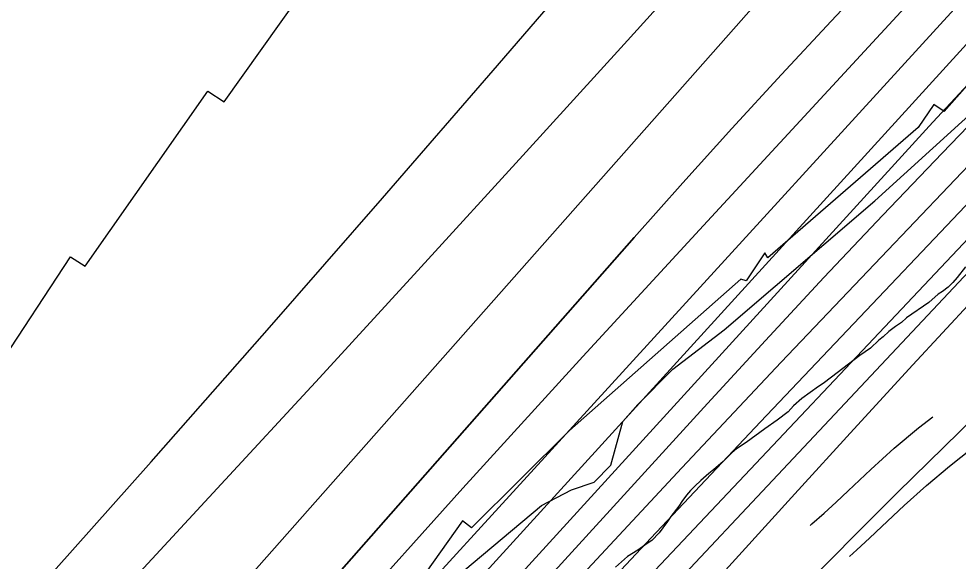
# Model space of a CAD drawing. Extents: x 3172231 to 3210228, y 940198 to 965780.
# Drawn here: x 3195359 to 3195932, y 962851 to 963182 of the extents above; entities that cross this region are included whole.
import ezdxf

# ---------------------------------------------------------------- set-up
doc = ezdxf.new("R2010")
doc.units = 0
for name, color, linetype in [('V-RIVR-EDGE', 7, 'Continuous'), ('V-ROAD-CNTR', 7, 'Continuous'), ('V-RRAP-RVMT', 7, 'Continuous'), ('V-SITE-VEGE', 7, 'Continuous'), ('V-TOPO-DPTH', 7, 'Continuous'), ('V-TOPO-MAJR', 7, 'Continuous'), ('V-TOPO-MINR', 7, 'Continuous'), ('V-TOPO-WATR', 7, 'Continuous')]:
    doc.layers.add(name, color=color, linetype=linetype)

msp = doc.modelspace()

# ---------------------------------------------------------------- linework, layer by layer
at = {"layer": 'V-RIVR-EDGE'}
for points in [[(3195696.293, 962894.604), (3195710.214, 962899.351), (3195720.237, 962909.758), (3195727.692, 962936.255), (3195736.846, 962946.665), (3195758.199, 962968.346), (3195789.555, 962992.176), (3195881.468, 963071.06), (3195969.906, 963151.257), (3196014.818, 963208.089)], [(3195612.24, 962830.044), (3195678.012, 962885.086), (3195696.293, 962894.604)]]:
    msp.add_lwpolyline(points, dxfattribs=at)
at = {"layer": 'V-ROAD-CNTR'}
for points in [[(3195842.054, 962872.962), (3195843.081, 962873.827), (3195850.52, 962880.352), (3195857.822, 962887.025), (3195865.087, 962893.936), (3195878.91, 962907.121), (3195893.349, 962920.024), (3195908.197, 962932.454), (3195916.863, 962939.243)], [(3195865.921, 962853.955), (3195870.532, 962858), (3195878.282, 962865.081), (3195885.779, 962872.214), (3195899.264, 962885.077), (3195912.977, 962897.332), (3195927.081, 962909.138), (3195940.933, 962919.99)]]:
    msp.add_lwpolyline(points, dxfattribs=at)
at = {"layer": 'V-RRAP-RVMT'}
for p, q in [((3195484.425, 963131.304), (3195559.639, 963237.5)), ((3196001.612, 963214.255), (3195923.759, 963125.448)), ((3195399.529, 963031.024), (3195474.41, 963137.821)), ((3195474.41, 963137.821), (3195484.425, 963131.304)), ((3195917.552, 963129.813), (3195907.907, 963115.798)), ((3195923.759, 963125.448), (3195917.552, 963129.813)), ((3195907.907, 963115.798), (3195816.245, 963036.129)), ((3195341.109, 962961.638), (3195390.548, 963036.793)), ((3195390.548, 963036.793), (3195399.529, 963031.024)), ((3195814.284, 963039.206), (3195802.901, 963022.087)), ((3195816.245, 963036.129), (3195814.284, 963039.206)), ((3195799.767, 963023.272), (3195695.092, 962930.782)), ((3195802.901, 963022.087), (3195799.767, 963023.272)), ((3195695.092, 962930.782), (3195635.341, 962871.521)), ((3195629.891, 962875.678), (3195596.899, 962829.508)), ((3195635.341, 962871.521), (3195629.891, 962875.678))]:
    msp.add_line(p, q, dxfattribs=at)
at = {"layer": 'V-SITE-VEGE'}
for p, q in [((3195936.855, 963030.689), (3195931.733, 963024.193)), ((3195931.733, 963024.193), (3195929.06, 963021.053)), ((3195926.164, 963018.362), (3195922.82, 963015.669)), ((3195929.06, 963021.053), (3195926.164, 963018.362)), ((3195920.143, 963014.096), (3195914.35, 963008.937)), ((3195922.82, 963015.669), (3195920.143, 963014.096)), ((3195914.35, 963008.937), (3195900.747, 962999.506)), ((3195897.626, 962996.813), (3195894.058, 962994.343)), ((3195900.747, 962999.506), (3195897.626, 962996.813)), ((3195890.046, 962991.202), (3195886.48, 962988.062)), ((3195894.058, 962994.343), (3195890.046, 962991.202)), ((3195883.806, 962986.043), (3195878.905, 962981.111)), ((3195886.48, 962988.062), (3195883.806, 962986.043)), ((3195878.905, 962981.111), (3195872.214, 962976.618)), ((3195872.214, 962976.618), (3195855.048, 962963.375)), ((3195855.048, 962963.375), (3195849.919, 962959.558)), ((3195847.019, 962957.762), (3195836.986, 962950.352)), ((3195849.919, 962959.558), (3195847.019, 962957.762)), ((3195836.986, 962950.352), (3195831.86, 962945.867)), ((3195831.86, 962945.867), (3195828.52, 962942.279)), ((3195828.52, 962942.279), (3195821.831, 962937.118)), ((3195814.249, 962931.953), (3195802.879, 962923.423)), ((3195821.831, 962937.118), (3195814.249, 962931.953)), ((3195802.879, 962923.423), (3195797.079, 962919.604)), ((3195794.404, 962917.361), (3195788.836, 962911.979)), ((3195797.079, 962919.604), (3195794.404, 962917.361)), ((3195788.836, 962911.979), (3195783.263, 962907.043)), ((3195780.142, 962904.575), (3195775.239, 962900.311)), ((3195783.263, 962907.043), (3195780.142, 962904.575)), ((3195775.239, 962900.311), (3195771.674, 962896.949)), ((3195766.552, 962891.343), (3195763.66, 962887.536)), ((3195769.001, 962894.258), (3195766.552, 962891.343)), ((3195771.674, 962896.949), (3195769.001, 962894.258)), ((3195763.66, 962887.536), (3195761.88, 962884.624)), ((3195761.88, 962884.624), (3195756.983, 962878.351)), ((3195754.982, 962875.215), (3195749.864, 962868.494)), ((3195756.983, 962878.351), (3195754.982, 962875.215)), ((3195749.864, 962868.494), (3195745.41, 962863.785)), ((3195745.41, 962863.785), (3195742.51, 962861.987)), ((3195736.712, 962857.723), (3195730.468, 962853.904)), ((3195742.51, 962861.987), (3195736.712, 962857.723)), ((3195730.468, 962853.904), (3195723.113, 962847.397))]:
    msp.add_line(p, q, dxfattribs=at)
at = {"layer": 'V-TOPO-DPTH'}
for points in [[(3195283.604, 962683.15), (3195480.155, 962895.5), (3195542.47, 962963.042), (3195604.639, 963030.718), (3195666.589, 963098.595), (3195728.393, 963166.606), (3195807.468, 963253.905), (3195829.778, 963278.221), (3195852.293, 963302.344), (3195875.113, 963326.177), (3195898.138, 963349.818), (3196063.771, 963517.716), (3196474.081, 963868.249), (3196538.072, 963868.576)], [(3196474.081, 963868.249), (3196063.771, 963517.716), (3195898.138, 963349.818), (3195875.113, 963326.177), (3195852.293, 963302.344), (3195829.778, 963278.221), (3195807.468, 963253.905), (3195728.393, 963166.606), (3195666.589, 963098.595), (3195604.639, 963030.718), (3195542.47, 962963.042), (3195480.155, 962895.5), (3195283.604, 962683.15)], [(3195338.723, 962659.454), (3195360.175, 962683.863), (3195381.645, 962708.257), (3195403.141, 962732.627), (3195424.654, 962756.982), (3195866.748, 963256.923), (3195874.882, 963266.006), (3195883.09, 963275.021), (3195891.411, 963283.931), (3195899.806, 963292.773), (3195965.579, 963361.185), (3195991.45, 963387.706), (3196017.573, 963413.973), (3196044.075, 963439.858), (3196070.828, 963465.489), (3196097.893, 963490.795), (3196125.121, 963515.923), (3196152.593, 963540.784), (3196180.228, 963565.466), (3196285.139, 963658.252), (3196538.072, 963868.576), (3196594.425, 963868.921)], [(3196538.072, 963868.576), (3196285.139, 963658.252), (3196180.228, 963565.466), (3196152.593, 963540.784), (3196125.121, 963515.923), (3196097.893, 963490.795), (3196070.828, 963465.489), (3196044.075, 963439.858), (3196017.573, 963413.973), (3195991.45, 963387.706), (3195965.579, 963361.185), (3195899.806, 963292.773), (3195891.411, 963283.931), (3195883.09, 963275.021), (3195874.882, 963266.006), (3195866.748, 963256.923), (3195424.654, 962756.982), (3195403.141, 962732.627), (3195381.645, 962708.257), (3195360.175, 962683.863), (3195338.723, 962659.454)], [(3195354.953, 962617.665), (3195734.595, 963048.68), (3195764.277, 963082.038), (3195794.179, 963115.194), (3195824.414, 963148.048), (3195854.871, 963180.7), (3195861.276, 963187.497), (3195888.975, 963216.317), (3195917.048, 963244.762), (3195945.68, 963272.644), (3195974.684, 963300.151), (3196154.715, 963467.519), (3196196.893, 963506.279), (3196239.364, 963544.711), (3196282.276, 963582.65), (3196325.482, 963620.261), (3196368.632, 963657.931), (3196411.414, 963696.009), (3196453.645, 963734.697), (3196495.507, 963773.793), (3196517.364, 963794.501), (3196569.54, 963844.599), (3196594.425, 963868.921), (3196629.357, 963869.32)], [(3196594.425, 963868.921), (3196569.54, 963844.599), (3196517.364, 963794.501), (3196495.507, 963773.793), (3196453.645, 963734.697), (3196411.414, 963696.009), (3196368.632, 963657.931), (3196325.482, 963620.261), (3196282.276, 963582.65), (3196239.364, 963544.711), (3196196.893, 963506.279), (3196154.715, 963467.519), (3195974.684, 963300.151), (3195945.68, 963272.644), (3195917.048, 963244.762), (3195888.975, 963216.317), (3195861.276, 963187.497), (3195854.871, 963180.7), (3195824.414, 963148.048), (3195794.179, 963115.194), (3195764.277, 963082.038), (3195734.595, 963048.68), (3195354.953, 962617.665)], [(3195356.631, 962504.406), (3195383.179, 962533.726), (3195409.777, 962563), (3195436.408, 962592.243), (3195916.899, 963118.956), (3195927.547, 963130.519), (3195938.266, 963142.013), (3195949.093, 963153.407), (3195959.992, 963164.733), (3195970.979, 963175.973), (3195982.013, 963187.168), (3195993.117, 963198.293), (3196004.267, 963209.372), (3196197.679, 963400.349), (3196305.286, 963507.165), (3196412.515, 963614.357), (3196519.176, 963722.115), (3196625.459, 963830.248), (3196664.05, 963869.719)], [(3195356.631, 962504.406), (3195383.179, 962533.726), (3195409.777, 962563), (3195436.408, 962592.243), (3195916.899, 963118.956), (3195927.547, 963130.519), (3195938.266, 963142.013), (3195949.093, 963153.407), (3195959.992, 963164.733), (3195970.979, 963175.973), (3195982.013, 963187.168), (3195993.117, 963198.293), (3196004.267, 963209.372), (3196197.679, 963400.349), (3196305.286, 963507.165), (3196412.515, 963614.357), (3196519.176, 963722.115), (3196625.459, 963830.248), (3196664.05, 963869.719)], [(3195932.18, 963190.327), (3195531.289, 962751.949), (3195501.929, 962719.7), (3195472.666, 962687.363), (3195443.548, 962654.896), (3195414.526, 962622.342), (3195413.471, 962621.153), (3195385.037, 962589.139), (3195356.587, 962557.138)], [(3195932.18, 963190.327), (3195531.289, 962751.949), (3195501.929, 962719.7), (3195472.666, 962687.363), (3195443.548, 962654.896), (3195414.526, 962622.342), (3195413.471, 962621.153), (3195385.037, 962589.139), (3195356.587, 962557.138)], [(3196027.874, 963185.052), (3196007.644, 963164.401), (3195987.533, 963143.635), (3195967.501, 963122.791), (3195885.216, 963036.683), (3195824.315, 962972.528), (3195763.699, 962908.106), (3195703.512, 962843.284), (3195643.611, 962778.194), (3195438.547, 962553.883), (3195421.127, 962534.769), (3195403.745, 962515.619), (3195386.423, 962496.417), (3195369.139, 962477.179), (3195027.155, 962095.36)]]:
    msp.add_lwpolyline(points, dxfattribs=at)
at = {"layer": 'V-TOPO-MAJR'}
for points in [[(3195233.719, 962680.744), (3195368.634, 962831.744), (3195439.744, 962911.746), (3195510.579, 962991.991), (3195581, 963072.599), (3195651.145, 963153.45), (3195797.922, 963323.512), (3195804.598, 963331.154), (3195811.335, 963338.742), (3195818.161, 963346.248), (3195825.049, 963353.701), (3195885.061, 963417.861), (3195909.94, 963443.999), (3195935.117, 963469.842), (3195960.74, 963495.243), (3195986.66, 963520.349), (3196012.805, 963545.231), (3196038.952, 963570.112), (3196065.102, 963594.99), (3196091.254, 963619.866), (3196199.332, 963722.663), (3196279.716, 963798.73), (3196353.483, 963868.062)], [(3195383.366, 962431.685), (3195426.795, 962480.568), (3195430.485, 962484.701), (3195434.187, 962488.821), (3195437.91, 962492.923), (3195441.646, 962497.013), (3195471.939, 962530.015), (3195490.867, 962550.564), (3195509.842, 962571.068), (3195528.889, 962591.507), (3195547.983, 962611.902), (3196030.3, 963125.278), (3196035.184, 963130.45), (3196040.086, 963135.605), (3196045.015, 963140.735), (3196049.961, 963145.847), (3196085.378, 963182.267)]]:
    msp.add_lwpolyline(points, dxfattribs=at)
at = {"layer": 'V-TOPO-MINR'}
for points in [[(3194740.738, 961661.267), (3195394.392, 962407.463), (3195423.264, 962440.241), (3195452.253, 962472.914), (3195481.42, 962505.428), (3195510.705, 962537.838), (3195832.642, 962892.174), (3195868.569, 962931.554), (3195904.604, 962970.835), (3195940.8, 963009.968), (3195977.103, 963049.001), (3196049.13, 963126.128), (3196049.501, 963126.523), (3196050.623, 963127.698), (3196053.532, 963130.703), (3196055.728, 963132.918), (3196059.115, 963136.145), (3196062.559, 963139.313), (3196250.037, 963309.552), (3196343.83, 963396.837), (3196436.158, 963485.61), (3196526.286, 963576.614), (3196614.95, 963669.105), (3196803.644, 963870.829)], [(3195230.599, 962165.592), (3195443.359, 962410.487), (3195460.742, 962430.312), (3195478.245, 962450.03), (3195495.927, 962469.588), (3195513.728, 962489.039), (3195701.899, 962692.772), (3195765.453, 962760.377), (3195829.785, 962827.22), (3195895.285, 962892.919), (3195961.563, 962957.856), (3196052.308, 963045.212), (3196073.712, 963065.985), (3196095.003, 963086.874), (3196116.122, 963107.935), (3196137.128, 963129.112), (3196198.407, 963191.395), (3196249.636, 963244.113), (3196300.423, 963297.246), (3196350.549, 963351.005), (3196400.233, 963405.18), (3196822.183, 963871.026)], [(3195283.604, 962683.15), (3195480.155, 962895.5), (3195542.47, 962963.042), (3195604.639, 963030.718), (3195666.589, 963098.595), (3195728.393, 963166.606), (3195807.468, 963253.905), (3195829.778, 963278.221), (3195852.293, 963302.344), (3195875.113, 963326.177), (3195898.138, 963349.818), (3196063.771, 963517.716), (3196474.081, 963868.249)], [(3195338.723, 962659.454), (3195360.175, 962683.863), (3195381.645, 962708.257), (3195403.141, 962732.627), (3195424.654, 962756.982), (3195866.748, 963256.923), (3195874.882, 963266.006), (3195883.09, 963275.021), (3195891.411, 963283.931), (3195899.806, 963292.773), (3195965.579, 963361.185), (3195991.45, 963387.706), (3196017.573, 963413.973), (3196044.075, 963439.858), (3196070.828, 963465.489), (3196097.893, 963490.795), (3196125.121, 963515.923), (3196152.593, 963540.784), (3196180.228, 963565.466), (3196285.139, 963658.252), (3196538.072, 963868.576)], [(3195354.953, 962617.665), (3195734.595, 963048.68), (3195764.277, 963082.038), (3195794.179, 963115.194), (3195824.414, 963148.048), (3195854.871, 963180.7), (3195861.276, 963187.497), (3195888.975, 963216.317), (3195917.048, 963244.762), (3195945.68, 963272.644), (3195974.684, 963300.151), (3196154.715, 963467.519), (3196196.893, 963506.279), (3196239.364, 963544.711), (3196282.276, 963582.65), (3196325.482, 963620.261), (3196368.632, 963657.931), (3196411.414, 963696.009), (3196453.645, 963734.697), (3196495.507, 963773.793), (3196517.364, 963794.501), (3196569.54, 963844.599), (3196594.425, 963868.921)], [(3195922.521, 963100.047), (3195943.673, 963122.016), (3195969.499, 963148.68), (3195995.429, 963175.241), (3196021.516, 963201.648), (3196047.708, 963227.952), (3196174.841, 963354.874), (3196264.602, 963444.637), (3196354.264, 963534.5), (3196443.774, 963624.513), (3196533.184, 963714.625), (3196686.996, 963869.905)], [(3195308.894, 962368.592), (3195407.607, 962479.414), (3195415.816, 962488.59), (3195424.052, 962497.743), (3195432.326, 962506.861), (3195440.627, 962515.955), (3195508.475, 962589.969), (3195550.82, 962635.959), (3195593.3, 962681.824), (3195635.981, 962727.5), (3195678.798, 962773.052), (3196010.539, 963124.433), (3196020.173, 963134.583), (3196029.843, 963144.698), (3196039.567, 963154.761), (3196049.326, 963164.79), (3196112.611, 963229.47)], [(3195339.296, 962509.093), (3195371.191, 962544.281), (3195403.095, 962579.461), (3195435.004, 962614.636), (3195457.948, 962639.923), (3195501.349, 962687.724), (3195544.77, 962735.506), (3195588.222, 962783.261), (3195631.694, 962830.997), (3195960.465, 963191.784)], [(3195356.587, 962557.138), (3195385.037, 962589.139), (3195413.471, 962621.153), (3195414.526, 962622.342), (3195443.548, 962654.896), (3195472.666, 962687.363), (3195501.929, 962719.7), (3195531.289, 962751.949), (3195932.18, 963190.327)], [(3195027.155, 962095.36), (3195369.139, 962477.179), (3195386.423, 962496.417), (3195403.745, 962515.619), (3195421.127, 962534.769), (3195438.547, 962553.883), (3195643.611, 962778.194), (3195703.512, 962843.284), (3195763.699, 962908.106), (3195824.315, 962972.528), (3195885.216, 963036.683), (3195967.501, 963122.791), (3195987.533, 963143.635), (3196007.644, 963164.401), (3196027.874, 963185.052)], [(3195231.704, 962302.853), (3195388.389, 962478.283), (3195401.129, 962492.495), (3195413.904, 962506.676), (3195426.732, 962520.809), (3195439.594, 962534.912), (3195545.596, 962650.705), (3195611.68, 962722.499), (3195678.023, 962794.05), (3195744.756, 962865.239), (3195811.749, 962936.186), (3195989.687, 963123.602), (3196004.349, 963138.959), (3196019.068, 963154.262), (3196033.87, 963169.484), (3196048.729, 963184.651)], [(3195341.097, 962570.775), (3195362.649, 962595.098), (3195384.186, 962619.433), (3195485.131, 962733.595), (3195557.406, 962814.771), (3195630.049, 962895.615), (3195703.242, 962975.96), (3195776.804, 963055.973), (3195899.835, 963188.878)], [(3194631.821, 961677.059), (3194635.478, 961681.083), (3194639.124, 961685.117), (3194686.861, 961738.168), (3194714.363, 961768.739), (3194741.86, 961799.315), (3194769.349, 961829.897), (3194796.833, 961860.484), (3195349.865, 962476.104), (3195371.702, 962500.355), (3195393.578, 962524.57), (3195415.513, 962548.733), (3195437.486, 962572.86), (3195779.258, 962947.241), (3195814.718, 962985.776), (3195850.382, 963024.12), (3195886.35, 963062.179), (3195922.521, 963100.047)]]:
    msp.add_lwpolyline(points, dxfattribs=at)
at = {"layer": 'V-TOPO-WATR'}
msp.add_lwpolyline([(3195356.631, 962504.406), (3195383.179, 962533.726), (3195409.777, 962563), (3195436.408, 962592.243), (3195916.899, 963118.956), (3195927.547, 963130.519), (3195938.266, 963142.013), (3195949.093, 963153.407), (3195959.992, 963164.733), (3195970.979, 963175.973), (3195982.013, 963187.168), (3195993.117, 963198.293), (3196004.267, 963209.372), (3196197.679, 963400.349), (3196305.286, 963507.165), (3196412.515, 963614.357), (3196519.176, 963722.115), (3196625.459, 963830.248), (3196664.05, 963869.719)], dxfattribs=at)

doc.saveas('drawing.dxf')
